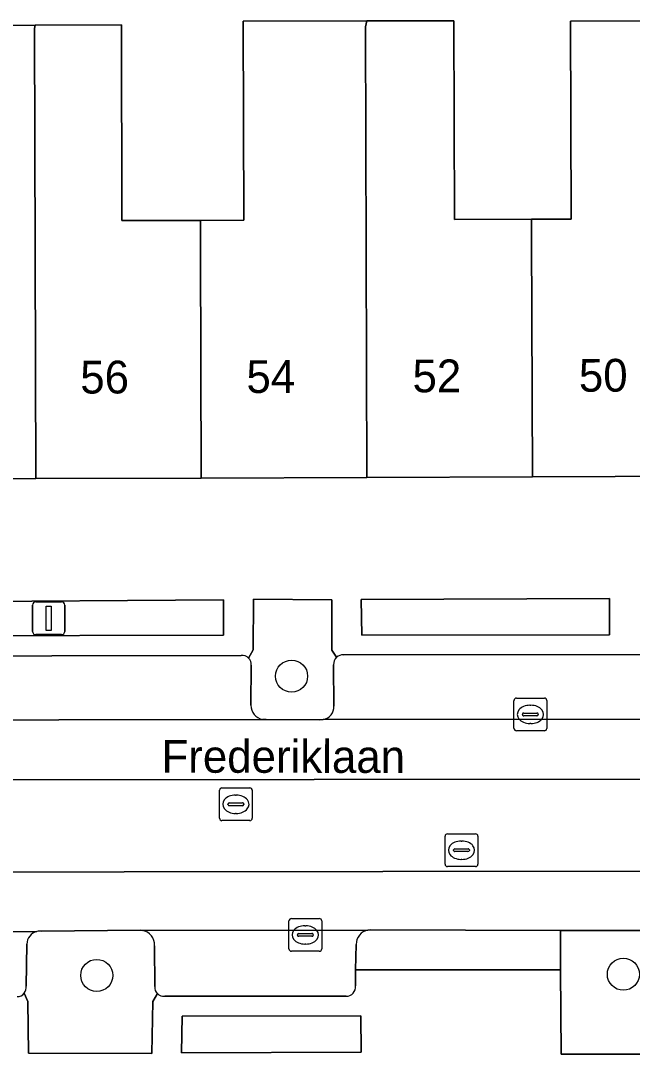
# Model space of a CAD drawing. Extents: x 159716 to 160783, y 383290 to 384031.
# Drawn here: x 160171.87 to 160190.54, y 383749.04 to 383780.61 of the extents above; entities that cross this region are included whole.
import ezdxf

# ---------------------------------------------------------------- set-up
doc = ezdxf.new("R2010")
doc.units = 0
for name, color, linetype in [('IMGEO_Boom', 7, 'Continuous'), ('IMGEO_Erf', 7, 'Continuous'), ('IMGEO_Groenvoorziening', 7, 'Continuous'), ('IMGEO_Kolk', 7, 'Continuous'), ('IMGEO_Lichtmast', 7, 'Continuous'), ('IMGEO_Openbare_ruimte_label', 7, 'Continuous'), ('IMGEO_Pand', 7, 'Continuous'), ('IMGEO_Pand_nummerreeks', 7, 'Continuous'), ('IMGEO_Parkeervlak_open', 7, 'Continuous'), ('IMGEO_Rijbaan_lokaal_gesloten', 7, 'Continuous'), ('IMGEO_Rijbaan_lokaal_open', 7, 'Continuous'), ('IMGEO_Rioolput', 7, 'Continuous'), ('IMGEO_Voetpad_open', 7, 'Continuous')]:
    doc.layers.add(name, color=color, linetype=linetype)

msp = doc.modelspace()

# ---------------------------------------------------------------- linework, layer by layer
at = {"layer": 'IMGEO_Boom'}
for centre in [(160180.14, 383760.588), (160190.265, 383751.486), (160174.192, 383751.451)]:
    msp.add_circle(centre, 0.489, dxfattribs=at)
at = {"layer": 'IMGEO_Erf'}
msp.add_lwpolyline([(160157.896, 383766.597), (160161.895, 383766.585), (160161.872, 383774.115), (160164.063, 383774.122), (160164.044, 383780.443), (160167.114, 383780.453), (160167.134, 383774.133), (160167.258, 383774.133), (160169.124, 383774.14), (160169.105, 383780.46), (160172.309, 383780.47), (160174.944, 383780.479), (160174.961, 383774.5), (160177.36, 383774.507), (160178.677, 383774.511), (160178.659, 383780.589), (160182.433, 383780.6), (160185.09, 383780.607), (160185.108, 383774.535), (160187.465, 383774.542), (160188.668, 383774.545), (160188.65, 383780.592), (160192.519, 383780.604)], dxfattribs=at)
at = {"layer": 'IMGEO_Groenvoorziening'}
for points in [[(160178.059, 383762.923), (160169.269, 383762.862), (160169.272, 383761.825), (160178.064, 383761.845)], [(160189.847, 383762.957), (160182.263, 383762.932), (160182.28, 383761.841), (160189.843, 383761.856)], [(160176.783, 383749.084), (160182.259, 383749.106), (160182.25, 383750.22), (160176.796, 383750.202)]]:
    msp.add_lwpolyline(points, close=True, dxfattribs=at)
for points in [[(160181.513, 383761.165), (160181.364, 383761.385), (160181.371, 383762.923), (160178.976, 383762.941), (160178.968, 383761.392), (160178.829, 383761.14)], [(160178.907, 383760.923), (160178.897, 383759.7)], [(160181.429, 383759.678), (160181.42, 383760.939)], [(160179.252, 383759.269), (160179.364, 383759.264), (160180.979, 383759.258), (160181.107, 383759.263)], [(160175.584, 383752.825), (160175.525, 383752.831), (160172.511, 383752.802)], [(160191.536, 383752.818), (160188.342, 383752.821), (160188.351, 383751.62), (160188.37, 383749.041), (160191.936, 383749.049), (160191.93, 383750.685)], [(160172.058, 383752.409), (160172.034, 383751.124)], [(160175.962, 383751.111), (160175.96, 383752.358)], [(160171.982, 383750.907), (160172.093, 383750.652), (160172.113, 383749.072), (160175.874, 383749.064), (160175.902, 383750.654), (160176.042, 383750.897)]]:
    msp.add_lwpolyline(points, dxfattribs=at)
for centre, radius, start, end in [((160178.634, 383760.948), 0.274, 354.8657, 44.676), ((160181.715, 383760.95), 0.295, 133.1941, 182.0711), ((160179.328, 383759.693), 0.431, 179.0708, 259.8834), ((160181.026, 383759.658), 0.404, 281.6124, 2.7716), ((160172.465, 383752.398), 0.407, 104.199, 178.5178), ((160172.463, 383752.389), 0.415, 83.389, 103.666), ((160175.505, 383752.377), 0.455, 357.6485, 80.0293), ((160171.774, 383751.072), 0.265, 321.6357, 11.4128), ((160176.238, 383751.092), 0.277, 176.0996, 224.8951)]:
    msp.add_arc(centre, radius, start, end, dxfattribs=at)
at = {"layer": 'IMGEO_Kolk'}
for p, q in [((160187.002, 383759.921), (160187.854, 383759.921)), ((160186.927, 383758.995), (160186.927, 383759.847)), ((160187.415, 383759.701), (160187.44, 383759.701)), ((160187.928, 383759.847), (160187.928, 383758.995)), ((160187.186, 383759.415), (160187.186, 383759.427)), ((160187.624, 383759.378), (160187.226, 383759.378)), ((160187.229, 383759.464), (160187.627, 383759.464)), ((160187.67, 383759.427), (160187.67, 383759.415)), ((160187.854, 383758.921), (160187.002, 383758.921)), ((160187.438, 383759.141), (160187.413, 383759.141)), ((160180.059, 383752.262), (160180.059, 383753.114)), ((160180.134, 383753.188), (160180.986, 383753.188)), ((160180.547, 383752.968), (160180.572, 383752.968)), ((160181.06, 383753.114), (160181.06, 383752.262)), ((160180.318, 383752.682), (160180.318, 383752.694)), ((160180.756, 383752.645), (160180.358, 383752.645)), ((160180.361, 383752.731), (160180.759, 383752.731)), ((160180.802, 383752.694), (160180.802, 383752.682)), ((160180.57, 383752.408), (160180.545, 383752.408)), ((160180.986, 383752.188), (160180.134, 383752.188))]:
    msp.add_line(p, q, dxfattribs=at)
for points in [[(160187.002, 383759.921), (160187.854, 383759.921)], [(160186.927, 383758.995), (160186.927, 383759.847)], [(160187.928, 383759.847), (160187.928, 383758.995)], [(160187.854, 383758.921), (160187.002, 383758.921)], [(160180.059, 383752.262), (160180.059, 383753.114)], [(160180.134, 383753.188), (160180.986, 383753.188)], [(160181.06, 383753.114), (160181.06, 383752.262)], [(160180.986, 383752.188), (160180.134, 383752.188)]]:
    msp.add_lwpolyline(points, dxfattribs=at)
for centre, radius, start, end in [((160187.004, 383759.845), 0.0765, 91.552, 178.448), ((160187.004, 383759.845), 0.0765, 91.552, 178.448), ((160187.852, 383759.845), 0.0765, 1.552, 88.448), ((160187.852, 383759.845), 0.0765, 1.552, 88.448), ((160187.226, 383759.424), 0.0403, 85.8775, 175.7526), ((160187.223, 383759.414), 0.0366, 178.938, 274.7102), ((160187.627, 383759.421), 0.043, 264.8664, 352.4533), ((160187.631, 383759.426), 0.0386, 1.7309, 96.639), ((160187.004, 383758.997), 0.0765, 181.552, 268.448), ((160187.004, 383758.997), 0.0765, 181.552, 268.448), ((160187.852, 383758.997), 0.0765, 271.552, 358.448), ((160187.852, 383758.997), 0.0765, 271.552, 358.448), ((160180.136, 383753.112), 0.0765, 91.552, 178.448), ((160180.136, 383753.112), 0.0765, 91.552, 178.448), ((160180.984, 383753.112), 0.0765, 1.552, 88.448), ((160180.984, 383753.112), 0.0765, 1.552, 88.448), ((160180.358, 383752.691), 0.0403, 85.8775, 175.7526), ((160180.355, 383752.681), 0.0366, 178.938, 274.7102), ((160180.759, 383752.688), 0.043, 264.8664, 352.4533), ((160180.763, 383752.693), 0.0386, 1.7309, 96.639), ((160180.136, 383752.264), 0.0765, 181.552, 268.448), ((160180.136, 383752.264), 0.0765, 181.552, 268.448), ((160180.984, 383752.264), 0.0765, 271.552, 358.448), ((160180.984, 383752.264), 0.0765, 271.552, 358.448)]:
    msp.add_arc(centre, radius, start, end, dxfattribs=at)
for centre, major_axis, ratio, start_param, end_param in [((160187.414, 383759.421), (-0.387, 0.002), 0.722429, 4.712389, 7.853982), ((160187.439, 383759.421), (-0.39, 0.002), 0.717154, 1.570796, 4.712389), ((160180.546, 383752.688), (-0.387, 0.002), 0.722429, 4.712389, 7.853982), ((160180.571, 383752.688), (-0.39, 0.002), 0.717154, 1.570796, 4.712389)]:
    msp.add_ellipse(centre, major_axis=major_axis, ratio=ratio, start_param=start_param, end_param=end_param, dxfattribs=at)
at = {"layer": 'IMGEO_Lichtmast'}
for p, q in [((160172.231, 383761.957), (160172.231, 383762.757)), ((160172.231, 383762.757), (160172.231, 383761.957)), ((160172.331, 383762.857), (160173.121, 383762.857)), ((160173.121, 383762.857), (160172.331, 383762.857)), ((160173.221, 383762.757), (160173.221, 383761.957)), ((160173.221, 383761.957), (160173.221, 383762.757)), ((160173.121, 383761.857), (160172.331, 383761.857)), ((160172.331, 383761.857), (160173.121, 383761.857))]:
    msp.add_line(p, q, dxfattribs=at)
msp.add_lwpolyline([(160172.651, 383762.732), (160172.801, 383762.732), (160172.801, 383761.982), (160172.651, 383761.982), (160172.651, 383762.732)], dxfattribs=at)
for centre, start, end in [((160172.331, 383762.757), 90, 180), ((160172.331, 383762.757), 90, 180), ((160173.121, 383762.757), 0, 90), ((160173.121, 383762.757), 360, 90), ((160172.331, 383761.957), 180, 270), ((160172.331, 383761.957), 180, 270), ((160173.121, 383761.957), 270, 0), ((160173.121, 383761.957), 270, 0)]:
    msp.add_arc(centre, 0.1, start, end, dxfattribs=at)
at = {"layer": 'IMGEO_Pand'}
for points in [[(160172.292, 383780.371), (160172.309, 383780.47), (160169.105, 383780.46), (160169.124, 383774.14), (160167.258, 383774.133), (160167.28, 383766.605), (160172.333, 383766.622)], [(160177.362, 383773.619), (160177.36, 383774.507), (160174.961, 383774.5), (160174.944, 383780.479), (160172.309, 383780.47), (160172.292, 383780.371), (160172.333, 383766.622), (160177.384, 383766.641)], [(160182.395, 383780.422), (160182.433, 383780.6), (160178.659, 383780.589), (160178.677, 383774.511), (160177.36, 383774.507), (160177.362, 383773.619), (160177.384, 383766.641), (160182.436, 383766.66)], [(160187.466, 383774.036), (160187.465, 383774.542), (160185.108, 383774.535), (160185.09, 383780.607), (160182.433, 383780.6), (160182.395, 383780.422), (160182.436, 383766.66), (160187.489, 383766.677)], [(160192.499, 383780.473), (160192.519, 383780.604), (160188.65, 383780.592), (160188.668, 383774.545), (160187.465, 383774.542), (160187.466, 383774.036), (160187.489, 383766.677), (160192.54, 383766.696)]]:
    msp.add_lwpolyline(points, close=True, dxfattribs=at)
at = {"layer": 'IMGEO_Parkeervlak_open'}
for points in [[(160178.598, 383761.221), (160161.24, 383761.188)], [(160199.098, 383761.248), (160181.722, 383761.242)], [(160178.897, 383759.7), (160178.907, 383760.923)], [(160181.42, 383760.939), (160181.429, 383759.678)], [(160160.584, 383759.235), (160179.252, 383759.269)], [(160181.107, 383759.263), (160199.78, 383759.275)], [(160172.365, 383752.793), (160159.72, 383752.765)], [(160182.471, 383752.837), (160175.584, 383752.825)], [(160172.034, 383751.124), (160172.058, 383752.409)], [(160175.96, 383752.358), (160175.962, 383751.111)], [(160182.086, 383751.131), (160182.095, 383751.617), (160182.11, 383752.397)], [(160176.266, 383750.816), (160181.803, 383750.813)]]:
    msp.add_lwpolyline(points, dxfattribs=at)
for centre, radius, start, end in [((160178.63, 383760.943), 0.28, 44.7713, 96.5823), ((160178.634, 383760.948), 0.274, 354.8657, 44.676), ((160181.715, 383760.95), 0.295, 133.1941, 182.0711), ((160181.712, 383760.947), 0.295, 88.0451, 132.4046), ((160179.328, 383759.693), 0.431, 179.0708, 259.8834), ((160181.026, 383759.658), 0.404, 281.6124, 2.7716), ((160172.465, 383752.398), 0.407, 104.199, 178.5178), ((160175.505, 383752.377), 0.455, 357.6485, 80.0293), ((160182.552, 383752.402), 0.442, 100.5934, 180.6719), ((160171.774, 383751.072), 0.265, 321.6357, 11.4128), ((160176.238, 383751.092), 0.277, 176.0996, 224.8951), ((160181.811, 383751.091), 0.278, 268.4033, 8.2626), ((160171.773, 383751.072), 0.267, 267.4448, 321.6773), ((160176.239, 383751.09), 0.276, 224.5356, 275.7037)]:
    msp.add_arc(centre, radius, start, end, dxfattribs=at)
at = {"layer": 'IMGEO_Rijbaan_lokaal_gesloten'}
for points in [[(160221.555, 383759.33), (160202.386, 383759.29), (160202.275, 383759.268), (160199.841, 383759.271), (160199.78, 383759.275), (160181.107, 383759.263), (160180.979, 383759.258), (160179.364, 383759.264), (160179.252, 383759.269), (160160.584, 383759.235), (160160.499, 383759.227), (160159.176, 383759.229), (160159.178, 383757.411), (160191.646, 383757.443), (160213.991, 383757.492), (160248.823, 383757.529)], [(160217.399, 383754.672), (160214.509, 383754.669), (160159.216, 383754.597), (160159.216, 383752.77), (160159.632, 383752.773), (160159.72, 383752.765), (160172.365, 383752.793)], [(160172.511, 383752.802), (160175.525, 383752.831), (160175.584, 383752.825), (160182.471, 383752.837), (160182.549, 383752.845), (160188.342, 383752.821), (160191.536, 383752.818), (160216.4, 383752.881), (160217.406, 383752.866), (160217.399, 383754.672)]]:
    msp.add_lwpolyline(points, dxfattribs=at)
msp.add_arc((160172.463, 383752.389), 0.415, 83.389, 103.666, dxfattribs=at)
at = {"layer": 'IMGEO_Rijbaan_lokaal_open'}
msp.add_lwpolyline([(160248.823, 383757.529), (160213.991, 383757.492), (160191.646, 383757.443), (160159.178, 383757.411), (160159.176, 383759.229), (160158.775, 383759.23), (160158.811, 383752.767), (160159.216, 383752.77), (160159.216, 383754.597), (160214.509, 383754.669), (160217.399, 383754.672), (160217.406, 383752.866), (160218.477, 383752.851), (160218.678, 383752.842)], dxfattribs=at)
at = {"layer": 'IMGEO_Rioolput'}
for p, q in [((160177.939, 383756.251), (160177.939, 383757.103)), ((160178.014, 383757.177), (160178.866, 383757.177)), ((160178.94, 383757.103), (160178.94, 383756.251)), ((160178.241, 383756.72), (160178.639, 383756.72)), ((160178.427, 383756.957), (160178.452, 383756.957)), ((160178.198, 383756.671), (160178.198, 383756.683)), ((160178.636, 383756.634), (160178.238, 383756.634)), ((160178.45, 383756.397), (160178.425, 383756.397)), ((160178.682, 383756.683), (160178.682, 383756.671)), ((160178.866, 383756.177), (160178.014, 383756.177)), ((160184.899, 383755.775), (160185.751, 383755.775)), ((160184.824, 383754.849), (160184.824, 383755.701)), ((160185.312, 383755.555), (160185.337, 383755.555)), ((160185.825, 383755.701), (160185.825, 383754.849)), ((160185.083, 383755.269), (160185.083, 383755.281)), ((160185.521, 383755.232), (160185.123, 383755.232)), ((160185.126, 383755.318), (160185.524, 383755.318)), ((160185.567, 383755.281), (160185.567, 383755.269)), ((160185.335, 383754.995), (160185.31, 383754.995)), ((160185.751, 383754.775), (160184.899, 383754.775))]:
    msp.add_line(p, q, dxfattribs=at)
for points in [[(160177.939, 383756.251), (160177.939, 383757.103)], [(160178.014, 383757.177), (160178.866, 383757.177)], [(160178.94, 383757.103), (160178.94, 383756.251)], [(160178.866, 383756.177), (160178.014, 383756.177)], [(160184.899, 383755.775), (160185.751, 383755.775)], [(160184.824, 383754.849), (160184.824, 383755.701)], [(160185.825, 383755.701), (160185.825, 383754.849)], [(160185.751, 383754.775), (160184.899, 383754.775)]]:
    msp.add_lwpolyline(points, dxfattribs=at)
for centre, radius, start, end in [((160178.016, 383757.101), 0.0765, 91.552, 178.448), ((160178.016, 383757.101), 0.0765, 91.552, 178.448), ((160178.864, 383757.101), 0.0765, 1.552, 88.448), ((160178.864, 383757.101), 0.0765, 1.552, 88.448), ((160178.238, 383756.68), 0.0403, 85.8775, 175.7526), ((160178.643, 383756.682), 0.0386, 1.7309, 96.639), ((160178.235, 383756.67), 0.0366, 178.938, 274.7102), ((160178.639, 383756.677), 0.043, 264.8664, 352.4533), ((160178.016, 383756.253), 0.0765, 181.552, 268.448), ((160178.016, 383756.253), 0.0765, 181.552, 268.448), ((160178.864, 383756.253), 0.0765, 271.552, 358.448), ((160178.864, 383756.253), 0.0765, 271.552, 358.448), ((160184.901, 383755.699), 0.0765, 91.552, 178.448), ((160184.901, 383755.699), 0.0765, 91.552, 178.448), ((160185.749, 383755.699), 0.0765, 1.552, 88.448), ((160185.749, 383755.699), 0.0765, 1.552, 88.448), ((160185.123, 383755.278), 0.0403, 85.8775, 175.7526), ((160185.12, 383755.268), 0.0366, 178.938, 274.7102), ((160185.524, 383755.275), 0.043, 264.8664, 352.4533), ((160185.528, 383755.28), 0.0386, 1.7309, 96.639), ((160184.901, 383754.851), 0.0765, 181.552, 268.448), ((160184.901, 383754.851), 0.0765, 181.552, 268.448), ((160185.749, 383754.851), 0.0765, 271.552, 358.448), ((160185.749, 383754.851), 0.0765, 271.552, 358.448)]:
    msp.add_arc(centre, radius, start, end, dxfattribs=at)
for centre, major_axis, ratio, start_param, end_param in [((160178.426, 383756.677), (-0.387, 0.002), 0.722429, 4.712389, 7.853982), ((160178.451, 383756.677), (-0.39, 0.002), 0.717154, 1.570796, 4.712389), ((160185.311, 383755.275), (-0.387, 0.002), 0.722429, 4.712389, 7.853982), ((160185.336, 383755.275), (-0.39, 0.002), 0.717154, 1.570796, 4.712389)]:
    msp.add_ellipse(centre, major_axis=major_axis, ratio=ratio, start_param=start_param, end_param=end_param, dxfattribs=at)
at = {"layer": 'IMGEO_Voetpad_open'}
for points in [[(160229.326, 383766.817), (160223.905, 383766.809), (160222.761, 383766.805), (160218.305, 383766.789), (160217.801, 383766.787), (160212.748, 383766.769), (160207.696, 383766.751), (160202.645, 383766.732), (160197.592, 383766.714), (160192.54, 383766.696), (160187.489, 383766.677), (160182.436, 383766.66), (160177.384, 383766.641), (160172.333, 383766.622), (160167.28, 383766.605), (160161.895, 383766.585), (160157.896, 383766.597), (160148.677, 383766.755)], [(160178.829, 383761.14), (160178.968, 383761.392), (160178.976, 383762.941), (160181.371, 383762.923), (160181.364, 383761.385), (160181.513, 383761.165)], [(160161.24, 383761.188), (160178.598, 383761.221)], [(160181.722, 383761.242), (160199.098, 383761.248)], [(160182.11, 383752.397), (160182.095, 383751.617), (160188.351, 383751.62), (160188.342, 383752.821)], [(160188.342, 383752.821), (160182.549, 383752.845), (160182.471, 383752.837)], [(160188.351, 383751.62), (160182.095, 383751.617), (160182.086, 383751.131)], [(160192.083, 383750.93), (160191.93, 383750.685), (160191.936, 383749.049), (160188.37, 383749.041), (160188.351, 383751.62)], [(160176.042, 383750.897), (160175.902, 383750.654), (160175.874, 383749.064), (160172.113, 383749.072), (160172.093, 383750.652), (160171.982, 383750.907)], [(160181.803, 383750.813), (160176.266, 383750.816)]]:
    msp.add_lwpolyline(points, dxfattribs=at)
for points in [[(160178.064, 383761.845), (160169.272, 383761.825), (160169.269, 383762.862), (160178.059, 383762.923)], [(160189.843, 383761.856), (160182.28, 383761.841), (160182.263, 383762.932), (160189.847, 383762.957)], [(160182.259, 383749.106), (160176.783, 383749.084), (160176.796, 383750.202), (160182.25, 383750.22)]]:
    msp.add_lwpolyline(points, close=True, dxfattribs=at)
for centre, radius, start, end in [((160178.63, 383760.943), 0.28, 44.7713, 96.5823), ((160181.712, 383760.947), 0.295, 88.0451, 132.4046), ((160182.552, 383752.402), 0.442, 100.5934, 180.6719), ((160181.811, 383751.091), 0.278, 268.4033, 8.2626), ((160171.773, 383751.072), 0.267, 267.4448, 321.6773), ((160176.239, 383751.09), 0.276, 224.5356, 275.7037)]:
    msp.add_arc(centre, radius, start, end, dxfattribs=at)

# ---------------------------------------------------------------- texts
at = {"layer": 'IMGEO_Openbare_ruimte_label'}
msp.add_text('Frederiklaan', height=1, rotation=359.9427, dxfattribs=at).set_placement((160176.169, 383757.642))
at = {"layer": 'IMGEO_Pand_nummerreeks'}
for s, p in [('52', (160183.832, 383769.256)), ('50', (160188.909, 383769.275)), ('56', (160173.691, 383769.219)), ('54', (160178.763, 383769.237))]:
    msp.add_text(s, height=1, rotation=0.212, dxfattribs=at).set_placement(p)

doc.saveas('drawing.dxf')
